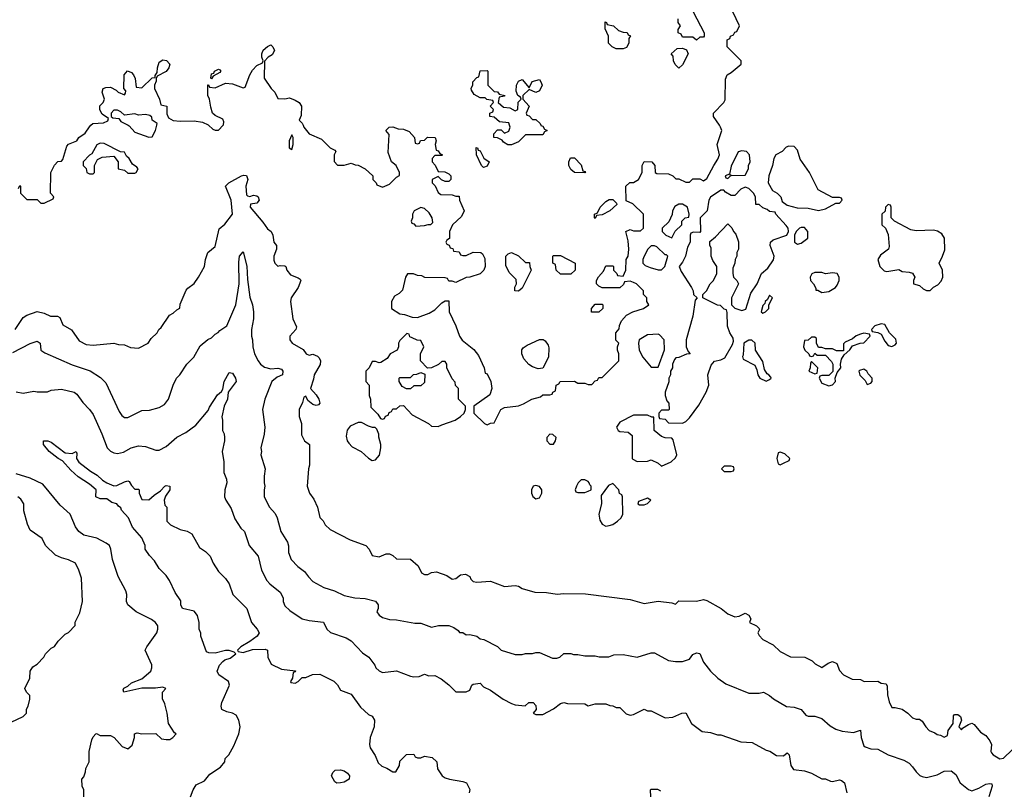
# Model space of a CAD drawing. Header units: inches. Extents: x 2348341 to 2479810, y 460419 to 613669.
# Tile 457 of 656: x 2432209 to 2437856, y 516187 to 520605. Entities that reach past the tile are written whole.
import ezdxf

# ---------------------------------------------------------------- set-up
doc = ezdxf.new("R2010")
doc.units = ezdxf.units.IN
doc.header["$MEASUREMENT"] = 0
doc.layers.add('C4531', color=7, linetype='Continuous')
doc.layers.add('C4532', color=7, linetype='Continuous')

msp = doc.modelspace()

# ---------------------------------------------------------------- linework, layer by layer
at = {"layer": 'C4531', "color": 2}
for points, elevation in [([(2432202, 519638), (2432210, 519654), (2432214, 519650), (2432214, 519610), (2432250, 519574), (2432310, 519574), (2432330, 519554), (2432350, 519554), (2432402, 519578), (2432406, 519590), (2432386, 519610), (2432388, 519730), (2432408.4, 519771.6), (2432427.3, 519792.7), (2432450, 519794), (2432456.4, 519803.6), (2432479, 519881), (2432489, 519891), (2432538, 519910), (2432548, 519930), (2432585.6, 519954.4), (2432610, 519992), (2432618, 520000)], 78), ([(2432831, 520000), (2432836.9, 519996.9), (2432870, 519961), (2432950, 519932), (2432970, 519934), (2432988.7, 519970), (2432995.7, 520000)], 78), ([(2433292.1, 520000), (2433316.9, 519976.9), (2433330, 519971.3), (2433350, 519971.3), (2433376.2, 520000)], 78), ([(2433834.8, 520000), (2433838.8, 519990), (2433870, 519950.8), (2433939.8, 519919.8), (2433990, 519871.3), (2434016.9, 519856.9), (2434022, 519850), (2434012, 519830), (2434012.7, 519792.7), (2434032, 519772), (2434070, 519771.3), (2434110, 519782), (2434132.7, 519772.7), (2434150, 519772), (2434191.1, 519751.1), (2434234, 519710), (2434234, 519690), (2434254, 519670), (2434258, 519658), (2434290, 519644.7), (2434330, 519662), (2434370, 519702), (2434387.3, 519712.7), (2434388, 519730), (2434368, 519770), (2434342, 519790), (2434323.1, 519843.1), (2434327.3, 519947.3), (2434309, 519970), (2434328, 519990), (2434350, 519991.3), (2434379.6, 519979.6), (2434410, 519978), (2434443.5, 519963.5), (2434474, 519930), (2434478, 519898), (2434490, 519894), (2434502, 519898), (2434507.3, 519912.7), (2434530, 519914), (2434548.4, 519931.6), (2434592, 519930), (2434598, 519910), (2434592, 519890), (2434598, 519858), (2434610, 519854), (2434618, 519838), (2434634, 519830), (2434630, 519826), (2434590, 519826), (2434574, 519810), (2434574, 519790), (2434591.6, 519771.6), (2434610, 519734), (2434647.3, 519732.7), (2434670, 519722), (2434682, 519710), (2434682, 519690), (2434670, 519678), (2434650, 519678), (2434627.3, 519687.3), (2434610, 519706), (2434574, 519690), (2434574, 519670), (2434592, 519652), (2434610, 519614), (2434623.6, 519603.6), (2434690, 519602), (2434710, 519594), (2434730, 519594), (2434732, 519570), (2434758, 519510), (2434743.6, 519476.4), (2434692, 519430), (2434674, 519390), (2434674, 519350), (2434658, 519342), (2434654, 519330), (2434658, 519318), (2434672.7, 519312.7), (2434678, 519298), (2434692.7, 519292.7), (2434698, 519278), (2434730, 519274), (2434738, 519258), (2434750, 519254), (2434770, 519254), (2434810, 519272), (2434854, 519270), (2434863.6, 519263.6), (2434876.9, 519236.9), (2434878, 519190), (2434870.9, 519169.1), (2434850.9, 519149.1), (2434790, 519128.7), (2434770, 519128), (2434710, 519098), (2434690, 519106), (2434670, 519106), (2434662, 519122), (2434650, 519126), (2434532.7, 519127.3), (2434516.4, 519136.4), (2434490, 519138), (2434467.3, 519147.3), (2434432.7, 519147.3), (2434422, 519130), (2434405.4, 519054.6), (2434385.4, 519034.6), (2434359.6, 519020.4), (2434342, 518990), (2434342, 518950), (2434390, 518918), (2434415.3, 518915.3), (2434459.6, 518899.6), (2434490, 518898), (2434558, 518922), (2434590, 518942), (2434630, 518982), (2434650, 518994), (2434670, 518994), (2434671.3, 518930), (2434711, 518850), (2434731.3, 518790), (2434747.1, 518767.1), (2434814.4, 518714.4), (2434839.8, 518679.8), (2434872, 518610), (2434878, 518578), (2434890, 518574), (2434911.3, 518530), (2434916, 518490), (2434905.4, 518454.6), (2434814, 518390), (2434814, 518350), (2434874, 518290), (2434890, 518282), (2434908.4, 518291.6), (2434930, 518294), (2434968, 518370), (2434990, 518382), (2435070, 518391.3), (2435098, 518402), (2435146, 518430), (2435196.4, 518443.6), (2435210, 518454), (2435250, 518454), (2435262, 518458), (2435266, 518470), (2435282, 518478), (2435286, 518510), (2435302, 518518), (2435308.4, 518531.6), (2435390, 518532), (2435410, 518522), (2435450, 518522), (2435470, 518514), (2435490, 518514), (2435510, 518534), (2435522, 518538), (2435530, 518554), (2435550, 518554), (2435646, 518650), (2435646, 518690), (2435638, 518710), (2435638, 518730), (2435646, 518750), (2435628.4, 518768.4), (2435628, 518810), (2435647.3, 518832.7), (2435648.4, 518851.6), (2435660.4, 518879.6), (2435689.1, 518910.9), (2435726, 518930), (2435786, 518950), (2435818, 518970), (2435806, 518990), (2435806, 519010), (2435786, 519030), (2435786, 519050), (2435746, 519090), (2435730, 519098), (2435710, 519106), (2435678, 519102), (2435672.7, 519087.3), (2435650, 519068), (2435550, 519068.7), (2435530, 519078), (2435518, 519090), (2435518, 519110), (2435528.7, 519131.3), (2435556.4, 519163.6), (2435570, 519194), (2435610, 519194), (2435614, 519190), (2435614, 519170), (2435634, 519150), (2435638, 519138), (2435670, 519134), (2435686, 519170), (2435688, 519230), (2435698, 519250), (2435702, 519290), (2435698, 519338), (2435686, 519390), (2435710, 519402), (2435730, 519394), (2435770, 519394), (2435786, 519410), (2435786, 519490), (2435726, 519550), (2435687.3, 519567.3), (2435686, 519650), (2435708.4, 519671.6), (2435730, 519672), (2435758, 519690), (2435778, 519730), (2435778, 519770), (2435790, 519792), (2435834, 519790), (2435852, 519770), (2435854, 519730), (2435863.6, 519723.6), (2435930, 519722), (2435954, 519710), (2435972.7, 519692.7), (2435990, 519692), (2436030, 519674), (2436050, 519674), (2436070, 519692), (2436110, 519692), (2436130, 519682), (2436150, 519694), (2436189, 519770), (2436213.6, 519806.4), (2436222, 519830), (2436208.7, 519890), (2436235.3, 519970), (2436228.7, 519990), (2436222, 520000)], 78), ([(2435197.3, 520000), (2435198, 519998), (2435210, 519994), (2435218, 519978), (2435234, 519970), (2435218, 519962), (2435210, 519946), (2435110, 519946), (2435070, 519906), (2435030, 519888), (2435008.4, 519888.4), (2434983.1, 519903.1), (2434975.3, 519915.3), (2434950, 519928), (2434928, 519930), (2434928.7, 519951.3), (2434950, 519974), (2434970, 519974), (2434990, 519954), (2435014.6, 519965.4), (2435022, 519990), (2435018.4, 520000)], 78), ([(2432182.7, 518830), (2432230, 518898), (2432250, 518911.3), (2432310, 518931.3), (2432350, 518922), (2432385.4, 518905.4), (2432425.4, 518905.4), (2432438.8, 518898.8), (2432456, 518856), (2432506.4, 518826.4), (2432550, 518764.7), (2432590, 518742.8), (2432630, 518738.8), (2432750, 518751.3), (2432776.4, 518743.6), (2432810, 518742), (2432845.4, 518725.4), (2432890, 518722), (2432946, 518750), (2432963.1, 518776.9), (2432998, 518810), (2433008, 518830), (2433020.4, 518839.6), (2433068.9, 518911.1), (2433090, 518922), (2433110, 518942), (2433128, 518952), (2433130, 518974), (2433164.7, 519055.3), (2433173.6, 519066.4), (2433210, 519092), (2433235.3, 519130), (2433268.7, 519190), (2433275.3, 519230), (2433288.7, 519270), (2433330, 519304.7), (2433353.2, 519406.8), (2433386.3, 519433.7), (2433429.2, 519490), (2433421.6, 519570), (2433389.2, 519650.8), (2433408, 519670), (2433482, 519710), (2433494.4, 519714.4), (2433510, 519711.3), (2433517.3, 519690), (2433506, 519650), (2433510, 519602), (2433515.3, 519595.3), (2433530, 519590.8), (2433550, 519599.1), (2433570, 519596.3), (2433577.3, 519590), (2433582, 519570), (2433570, 519553.2), (2433532.7, 519547.3), (2433531.3, 519530), (2433604.1, 519444.1), (2433630, 519406), (2433652, 519390), (2433661, 519370), (2433666, 519330), (2433682, 519310), (2433682, 519290), (2433666, 519250), (2433666.4, 519226.4), (2433672, 519210), (2433690, 519192), (2433704, 519196), (2433730, 519194.8), (2433736, 519190), (2433742, 519170), (2433762.8, 519142.8), (2433805.4, 519125.4), (2433818, 519118), (2433822, 519110), (2433806.8, 519070), (2433766.8, 519010), (2433762.8, 518990), (2433776, 518890), (2433796, 518844), (2433792, 518830), (2433758, 518790), (2433758, 518770), (2433772, 518750), (2433834.8, 518714.8), (2433852, 518690), (2433870, 518681), (2433890, 518686.8), (2433916.3, 518676.3), (2433927.5, 518667.5), (2433934, 518650), (2433932.5, 518627.5), (2433897.3, 518570), (2433895.2, 518544.8), (2433878, 518490), (2433910, 518454.8), (2433924, 518430), (2433930, 518406), (2433923.6, 518396.4), (2433910, 518394), (2433890, 518399), (2433861.2, 518421.2), (2433850, 518446), (2433838, 518442), (2433832, 518410), (2433811.3, 518370), (2433811.3, 518330), (2433824.7, 518290), (2433825.4, 518225.4), (2433842, 518190), (2433872, 518170), (2433871.6, 518051.6), (2433864.7, 518030), (2433858, 517930), (2433871.1, 517891.1), (2433895.3, 517855.3), (2433918, 517810), (2433931.1, 517751.1), (2433950, 517732), (2433962, 517710), (2433990, 517682), (2434103.6, 517623.6), (2434194, 517590), (2434214, 517570), (2434230, 517534), (2434270, 517524.7), (2434310, 517542), (2434330, 517542), (2434350, 517534), (2434370, 517514), (2434450, 517512), (2434494, 517474), (2434514.4, 517434.4), (2434530, 517424), (2434550, 517424), (2434570, 517436), (2434599.8, 517439.8), (2434658, 517418), (2434690, 517398), (2434710, 517402), (2434738, 517422), (2434765.4, 517425.4), (2434790, 517412), (2434796.9, 517396.9), (2434810, 517384.7), (2434830, 517381), (2434910, 517386), (2434990, 517356), (2435050, 517362), (2435070, 517358), (2435090, 517344.7), (2435163.5, 517323.5), (2435230, 517321), (2435290.9, 517310.9), (2435330, 517314.8), (2435453.7, 517313.7), (2435710, 517281), (2435790, 517258), (2435870, 517271), (2435950, 517262), (2435970, 517254), (2435990, 517274), (2436090, 517271), (2436130, 517281), (2436150, 517276), (2436231.3, 517230), (2436270, 517198), (2436310, 517182), (2436334.6, 517185.4), (2436370, 517202), (2436390, 517192), (2436402, 517170), (2436394, 517150), (2436434, 517130), (2436450, 517114), (2436451.6, 517108.4), (2436442, 517090), (2436450, 517074), (2436471.6, 517051.6), (2436530, 517022), (2436570, 516982), (2436630, 516952), (2436711.1, 516951.1), (2436754, 516930), (2436771.6, 516911.6), (2436810, 516892), (2436844.7, 516915.3), (2436870, 516924.7), (2436894.8, 516914.8), (2436910, 516874), (2436934, 516850), (2436983.6, 516823.6), (2437030, 516822), (2437051.6, 516811.6), (2437130, 516812), (2437150, 516802), (2437178, 516798), (2437183.6, 516783.6), (2437186, 516734), (2437194.4, 516694.4), (2437210, 516662), (2437230, 516662), (2437270, 516652), (2437302, 516630), (2437330, 516602), (2437350, 516594), (2437370, 516594), (2437383.6, 516583.6), (2437404.7, 516550), (2437424.7, 516530), (2437457.3, 516517.3), (2437470, 516506.8), (2437490, 516502.8), (2437510, 516491.3), (2437530, 516502), (2437534, 516530), (2437562, 516570), (2437565.1, 516614.9), (2437570, 516621), (2437590, 516621), (2437604.7, 516610), (2437611, 516589), (2437594, 516550), (2437610, 516534), (2437616.4, 516543.6), (2437650, 516564.7), (2437670, 516571.3), (2437683.6, 516563.6), (2437719.6, 516519.6), (2437750, 516502), (2437772, 516470), (2437782, 516450), (2437778, 516410), (2437782, 516402), (2437792, 516390), (2437830, 516367.3), (2437850, 516371.3), (2437900.7, 516419.3)], 74), ([(2432170, 518696.3), (2432270, 518748.4), (2432310, 518763), (2432327.3, 518750), (2432331.1, 518711.1), (2432354.4, 518694.4), (2432510, 518627.3), (2432612.8, 518592.8), (2432673.2, 518553.2), (2432704, 518524), (2432779.8, 518359.8), (2432795.3, 518335.3), (2432810, 518324.7), (2432830, 518324.7), (2432910, 518364.7), (2432953.6, 518366.4), (2433010, 518381), (2433040.2, 518399.8), (2433062, 518430), (2433088.7, 518510), (2433109, 518550), (2433128.7, 518570), (2433168, 518630), (2433208.9, 518671.1), (2433244.7, 518735.3), (2433289.1, 518770.9), (2433310, 518782), (2433330, 518802), (2433348.4, 518811.6), (2433356.4, 518823.6), (2433398, 518850), (2433449.4, 518970.6), (2433467.6, 519090), (2433465.6, 519214.4), (2433469.4, 519249.4), (2433490, 519274), (2433512, 519192), (2433516.4, 519116.4), (2433530, 519014), (2433544.7, 518970), (2433550.7, 518930.7), (2433551, 518890), (2433538, 518830), (2433538, 518790), (2433544.7, 518770), (2433546, 518730), (2433556, 518690), (2433576, 518650), (2433590.6, 518630.6), (2433613.4, 518613.4), (2433650, 518603.8), (2433690, 518607.7), (2433710, 518600.7), (2433719.1, 518590), (2433716.3, 518570), (2433685.1, 518554.9), (2433654.8, 518530), (2433616, 518430), (2433601, 518370), (2433616, 518270), (2433610.7, 518229.3), (2433591.3, 518150), (2433596, 518130), (2433591.3, 518110), (2433618, 518030), (2433611.1, 517988.9), (2433611, 517950), (2433616, 517930), (2433611, 517910), (2433611, 517870), (2433641, 517810), (2433673.7, 517773.7), (2433686, 517750), (2433706, 517670), (2433746, 517610), (2433750.9, 517589.1), (2433751, 517550), (2433766, 517510), (2433804.7, 517470), (2433842, 517442), (2433864.7, 517410), (2433890, 517384.7), (2433954, 517350), (2434014, 517330), (2434070, 517304.7), (2434131.1, 517291.1), (2434190, 517287.3), (2434250.7, 517270.7), (2434264.7, 517250), (2434264.7, 517230), (2434258, 517210), (2434271, 517191), (2434290, 517178), (2434330, 517166), (2434370, 517164.7), (2434474.6, 517145.4), (2434510, 517144.7), (2434570, 517122), (2434611.1, 517131.1), (2434671.1, 517131.1), (2434699.8, 517119.8), (2434723.6, 517103.6), (2434732, 517092), (2434750, 517091.3), (2434770, 517078), (2434790, 517081), (2434830, 517071), (2434850, 517056), (2434870.7, 517050.7), (2434950, 517011.3), (2434971.1, 516991.1), (2435050, 516964.7), (2435090, 516964.7), (2435109.1, 516970.9), (2435150, 516971.3), (2435170, 516978), (2435190, 516978), (2435265.4, 516945.4), (2435290, 516944.7), (2435306, 516950), (2435330, 516972), (2435370, 516972), (2435385.4, 516965.4), (2435410, 516966), (2435450, 516958), (2435510, 516958), (2435531.6, 516951.6), (2435588.4, 516951.6), (2435616.4, 516963.6), (2435670, 516964.7), (2435750, 516951.3), (2435830, 516976), (2435850, 516976), (2435930, 516932), (2435970, 516924.7), (2436010, 516924.7), (2436050, 516938), (2436070, 516966), (2436090, 516976), (2436110, 516971), (2436130, 516922), (2436170.9, 516870.9), (2436212, 516830), (2436258, 516798), (2436390, 516744.7), (2436450, 516744.7), (2436474, 516750), (2436510, 516731.3), (2436531.1, 516711.1), (2436606.8, 516666.8), (2436650, 516664), (2436690, 516650.8), (2436716.9, 516616.9), (2436730, 516611.3), (2436770, 516611.3), (2436810, 516598), (2436856.9, 516556.9), (2436890, 516538), (2436926.4, 516526.4), (2436990, 516518), (2437030, 516531), (2437034.8, 516490), (2437050, 516442), (2437056.9, 516436.9), (2437090, 516424.7), (2437130, 516422), (2437190, 516391.3), (2437279.8, 516359.8), (2437310, 516342), (2437330, 516322), (2437350, 516292), (2437371.1, 516271.1), (2437385.4, 516265.4), (2437410, 516261), (2437470, 516276), (2437510, 516296), (2437550, 516298), (2437576.9, 516276.9), (2437602, 516230), (2437651.1, 516191.1), (2437670, 516184.7), (2437710, 516199.1), (2437750, 516221.6), (2437770, 516226.8), (2437783.6, 516223.6), (2437786.8, 516210), (2437766.8, 516150)], 70), ([(2432190, 518471), (2432230, 518464.7), (2432290, 518476), (2432310, 518471), (2432368.9, 518471.1), (2432390, 518481), (2432450, 518486), (2432522, 518470), (2432538, 518458), (2432571.3, 518410), (2432610, 518371.3), (2432630, 518342), (2432681, 518230), (2432711, 518150), (2432730, 518131), (2432750, 518121), (2432770, 518118.8), (2432805.4, 518125.4), (2432849.4, 518150.6), (2432890, 518162.8), (2432930, 518158.8), (2432990, 518138), (2433010, 518138), (2433050, 518158), (2433110, 518211.3), (2433162, 518238), (2433220.2, 518279.8), (2433290, 518364.7), (2433297.2, 518382.8), (2433344.7, 518455.3), (2433366.6, 518473.4), (2433373.6, 518486.4), (2433382.9, 518530), (2433410, 518582), (2433430, 518578), (2433446.8, 518550), (2433451.3, 518530), (2433404.7, 518470), (2433400.7, 518430), (2433381.6, 518390), (2433367.9, 518327.9), (2433372, 518310), (2433372, 518250), (2433382, 518230), (2433384.7, 518210), (2433384.7, 518190), (2433371.3, 518130), (2433381, 518070), (2433381, 518010), (2433396, 517970), (2433398, 517950), (2433386, 517910), (2433384.7, 517870), (2433391.3, 517850), (2433422, 517802), (2433443.5, 517743.5), (2433478, 517690), (2433498, 517670), (2433526, 517590), (2433576, 517530), (2433596, 517450), (2433626, 517390), (2433644.7, 517370), (2433703.5, 517323.5), (2433721, 517290), (2433721, 517270), (2433730, 517244.7), (2433758, 517218), (2433830, 517171), (2433870, 517161), (2433950.7, 517150.7), (2433971.1, 517111.1), (2433991.1, 517091.1), (2434082, 517062), (2434110, 517044.7), (2434175.3, 516975.3), (2434212, 516950), (2434245.4, 516905.4), (2434252, 516890), (2434270, 516872), (2434290, 516862), (2434370, 516871.3), (2434450, 516841), (2434470, 516838), (2434500.4, 516839.6), (2434530, 516852), (2434556.4, 516843.6), (2434590, 516844.7), (2434625.4, 516825.4), (2434670, 516792), (2434710, 516752), (2434770, 516752), (2434790, 516762), (2434802, 516790), (2434810, 516796), (2434850, 516801), (2434870, 516781), (2434910, 516761), (2434982, 516710), (2435030, 516684.7), (2435050, 516678), (2435108.4, 516671.6), (2435129.3, 516690.7), (2435154, 516690), (2435170, 516674), (2435172, 516650), (2435154, 516630), (2435170, 516622), (2435210, 516622), (2435270, 516654.8), (2435310, 516684.7), (2435330, 516691.3), (2435350, 516684.7), (2435450, 516682), (2435470, 516672), (2435510, 516682), (2435570, 516682), (2435592.7, 516672.7), (2435611.6, 516671.6), (2435630, 516662), (2435650, 516662), (2435686.4, 516626.4), (2435710, 516618), (2435730, 516622), (2435790, 516652), (2435810, 516642), (2435830, 516642), (2435910, 516602), (2435954.6, 516605.4), (2436006, 516630), (2436030, 516631), (2436062, 516570), (2436123.6, 516523.6), (2436170, 516518), (2436210, 516504.7), (2436230, 516504.7), (2436345.4, 516465.4), (2436410, 516462), (2436490, 516418), (2436510.9, 516410.9), (2436550, 516386), (2436590, 516384.7), (2436610, 516402), (2436622, 516390), (2436632, 516330), (2436646.4, 516306.4), (2436710, 516298), (2436750, 516284.7), (2436810, 516252), (2436830, 516252), (2436859.6, 516239.6), (2436870, 516238), (2436910, 516247.3), (2436922.5, 516242.5), (2436938.8, 516230), (2436951.6, 516171.6)], 66), ([(2433189.3, 516150), (2433203.7, 516190), (2433221.7, 516218.3), (2433270, 516242), (2433300.1, 516279.9), (2433360.2, 516319.8), (2433386, 516350), (2433388, 516370), (2433409.2, 516390.8), (2433437.6, 516442.4), (2433466.6, 516510), (2433474, 516550), (2433466.6, 516590), (2433450, 516617.2), (2433430, 516629.2), (2433396.5, 516636.5), (2433368.7, 516650), (2433364, 516670), (2433368.7, 516690), (2433412, 516790), (2433406, 516810), (2433352.3, 516850), (2433341.2, 516870), (2433355.5, 516904.5), (2433374, 516926), (2433385.4, 516934.6), (2433415.6, 516944.4), (2433449, 516970), (2433439.5, 516979.5), (2433410, 516989.5), (2433390, 516989.4), (2433330, 516973.2), (2433294.6, 516974.6), (2433281.2, 516981.2), (2433248, 517070), (2433247.3, 517087.3), (2433238, 517110), (2433239, 517150), (2433228.7, 517190), (2433210, 517213.2), (2433144, 517230), (2433134, 517250), (2433132.7, 517272.7), (2433100.2, 517320.2), (2433068, 517390), (2433050, 517418), (2433010, 517458), (2432983.1, 517503.1), (2432953.6, 517533.6), (2432929.1, 517569.1), (2432928.7, 517590), (2432910, 517635.3), (2432856, 517696), (2432832.7, 517750), (2432794, 517794), (2432790, 517806), (2432775.3, 517815.3), (2432766, 517830), (2432738, 517838), (2432710, 517858), (2432670, 517858), (2432646, 517870), (2432648, 517910), (2432610, 517942), (2432545.2, 517985.2), (2432502, 518022), (2432455.1, 518075.1), (2432430, 518089), (2432379, 518130), (2432345.2, 518170), (2432346, 518190), (2432370, 518191), (2432390, 518182.8), (2432470, 518122.8), (2432510, 518118), (2432534, 518130), (2432538, 518118), (2432534.8, 518090), (2432547.9, 518067.9), (2432616.1, 518016.1), (2432653.5, 517993.5), (2432684.9, 517964.9), (2432710, 517950.6), (2432750, 517933.4), (2432766, 517934), (2432810, 517956), (2432830, 517962), (2432838, 517958), (2432850, 517934), (2432870, 517914), (2432890, 517914), (2432894, 517910), (2432894, 517890), (2432910, 517854), (2432950, 517852), (2432980.2, 517879.8), (2433016, 517904), (2433042, 517930), (2433050, 517934.8), (2433070.8, 517930.8), (2433071.3, 517910), (2433046.4, 517873.6), (2433038, 517850), (2433042, 517822), (2433054, 517810), (2433054, 517730), (2433074, 517710), (2433130, 517682), (2433170, 517672), (2433196.9, 517656.9), (2433239.6, 517579.6), (2433275.3, 517555.3), (2433302, 517530), (2433318, 517490), (2433350, 517442), (2433390, 517402), (2433411.3, 517370), (2433431.3, 517310), (2433512, 517230), (2433538, 517150), (2433571.3, 517110), (2433582, 517090), (2433571, 517070), (2433530, 517039.3), (2433477.3, 517010), (2433458, 516990), (2433462.8, 516982.8), (2433490, 516978), (2433544.8, 516995.2), (2433616.8, 516996.8), (2433631.3, 516990), (2433632, 516950), (2433652, 516910), (2433710, 516881), (2433791.1, 516871.1), (2433790, 516866), (2433778, 516862), (2433774, 516830), (2433762, 516810), (2433764.7, 516804.7), (2433790, 516802), (2433806, 516810), (2433830, 516834), (2433850, 516834), (2433888.4, 516851.6), (2433930, 516852), (2434010, 516812), (2434031.1, 516791.1), (2434050, 516762), (2434110, 516738), (2434163.5, 516663.5), (2434210, 516622), (2434230, 516612), (2434244.7, 516590), (2434242.8, 516550), (2434218.8, 516490), (2434214.8, 516450), (2434218.8, 516430), (2434247.5, 516387.5), (2434264.9, 516344.9), (2434285.2, 516325.2), (2434314.4, 516314.4), (2434350, 516292), (2434367.3, 516292.7), (2434388, 516330), (2434390, 516354), (2434428.4, 516391.6), (2434470, 516394), (2434478, 516378), (2434490, 516374), (2434510, 516374), (2434530, 516382), (2434575.3, 516375.3), (2434602, 516350), (2434604.7, 516310), (2434632, 516270), (2434650, 516258), (2434674, 516250), (2434750, 516238), (2434772, 516230), (2434790.9, 516190.9), (2434786.8, 516173.2)], 62), ([(2432578, 516150), (2432578, 516190), (2432568, 516210), (2432566, 516250), (2432576.4, 516263.6), (2432587.3, 516292.7), (2432588.4, 516311.6), (2432608, 516350), (2432608.7, 516410), (2432623.1, 516476.9), (2432630, 516494), (2432646, 516510), (2432650, 516512), (2432670, 516502), (2432730, 516502), (2432752, 516490), (2432798, 516438), (2432830, 516424.7), (2432853.6, 516446.4), (2432868.7, 516490), (2432868.7, 516510), (2432883.1, 516516.9), (2432910, 516511.3), (2432990, 516512), (2433022.8, 516482.8), (2433050, 516478), (2433070, 516478), (2433088, 516490), (2433106, 516510), (2433096.4, 516516.4), (2433062, 516570), (2433055.3, 516630), (2433042, 516682), (2433028.7, 516711.3), (2433028, 516750), (2433048, 516770), (2433030, 516779), (2432987.7, 516772.3), (2432910, 516772.7), (2432806, 516750), (2432803.1, 516763.1), (2432807.2, 516772.8), (2432830, 516784.7), (2432850, 516802.8), (2432910, 516826.8), (2432962, 516870), (2432968, 516890), (2432967.3, 516907.3), (2432928.7, 516990), (2432938, 517010), (2432995.3, 517090), (2433002, 517110), (2433002, 517130), (2432989.1, 517149.1), (2432965.6, 517165.6), (2432878, 517210), (2432828.7, 517250), (2432822, 517270), (2432824, 517310), (2432819, 517330), (2432773.6, 517413.6), (2432741.2, 517510), (2432732.7, 517570), (2432724, 517590), (2432704.8, 517604.8), (2432651.7, 517631.7), (2432578, 517650), (2432548.7, 517670), (2432530, 517698), (2432499, 517770), (2432442, 517822), (2432342, 517942), (2432270, 517977), (2432190, 518000.9)], 66), ([(2432161.5, 516578.5), (2432228.7, 516610), (2432248, 516630), (2432248.4, 516651.6), (2432258, 516670), (2432268, 516710), (2432268, 516730), (2432248, 516750), (2432238, 516770), (2432268, 516830), (2432268.7, 516870), (2432285.6, 516894.4), (2432309.1, 516910.9), (2432348, 516950), (2432358, 516970), (2432390, 517002), (2432410, 517012), (2432430, 517042), (2432470, 517082), (2432488.4, 517091.6), (2432527.3, 517132.7), (2432528.4, 517151.6), (2432554.6, 517205.4), (2432568.7, 517270), (2432563.1, 517403.1), (2432548.7, 517450), (2432528.7, 517488.7), (2432490, 517508.7), (2432450, 517519), (2432414.6, 517534.6), (2432358, 517590), (2432338, 517630), (2432270, 517678), (2432253.6, 517713.6), (2432234, 517790), (2432233.2, 517830), (2432216.5, 517856.5), (2432198, 517870)], 70), ([(2435828, 516150), (2435826, 516190), (2435830, 516194), (2435867.3, 516192.7), (2435883.6, 516183.6)], 62)]:
    msp.add_lwpolyline(points, dxfattribs=dict(at, elevation=elevation))
for points, elevation in [([(2432670, 519898), (2432651.6, 519888.4), (2432623.6, 519836.4), (2432610, 519828), (2432574, 519790), (2432574, 519770), (2432591.6, 519751.6), (2432594, 519730), (2432610, 519722), (2432630, 519722), (2432638, 519730), (2432638, 519770), (2432656.4, 519803.6), (2432682, 519818), (2432750, 519822), (2432774, 519790), (2432774, 519750), (2432810, 519742), (2432830, 519724.7), (2432870, 519726), (2432878, 519730), (2432888, 519750), (2432880.4, 519760.4), (2432856.4, 519776.4), (2432838, 519810), (2432822, 519822), (2432810, 519846), (2432788.4, 519848.4), (2432694.6, 519894.6)], 78), ([(2433770, 519946), (2433754, 519910), (2433754, 519870), (2433770, 519862), (2433778, 519890), (2433778, 519930)], 78), ([(2434870, 519758), (2434858, 519770), (2434828, 519830), (2434827.3, 519872.7), (2434834, 519870), (2434838, 519858), (2434850, 519854), (2434871.6, 519811.6), (2434902, 519790), (2434890, 519766)], 78), ([(2436350, 519854), (2436330, 519848), (2436290, 519766), (2436279.6, 519720.4), (2436254, 519710), (2436258, 519698), (2436270, 519694), (2436286, 519710), (2436282, 519718), (2436292.7, 519712.7), (2436370, 519714), (2436388, 519750), (2436388, 519770), (2436398, 519790), (2436395.3, 519830), (2436378, 519850)], 78), ([(2436619.6, 519880.4), (2436605.4, 519874.6), (2436582, 519850), (2436544.7, 519830), (2436534.8, 519810), (2436526.8, 519770), (2436506, 519710), (2436502, 519670), (2436525.4, 519625.4), (2436554, 519610), (2436574, 519590), (2436582, 519562), (2436610, 519542), (2436667.1, 519527.1), (2436730, 519524.9), (2436790, 519510.8), (2436830, 519521), (2436890, 519554), (2436910, 519554), (2436926, 519570), (2436922, 519582), (2436910, 519586), (2436870, 519586), (2436788, 519630), (2436739, 519730), (2436685.6, 519805.6), (2436670, 519858), (2436650, 519878)], 78), ([(2435450, 519728), (2435390, 519728.7), (2435370, 519746), (2435358, 519770), (2435358, 519790), (2435367.3, 519812.7), (2435390, 519814), (2435430, 519774), (2435438, 519738), (2435450, 519734), (2435454, 519730)], 78), ([(2436370, 519646), (2436345.4, 519634.6), (2436310, 519598), (2436290, 519598), (2436256.4, 519616.4), (2436247.3, 519627.3), (2436230, 519628), (2436170, 519588), (2436161, 519570), (2436152, 519510), (2436112, 519470), (2436114, 519390), (2436110, 519386), (2436072.7, 519387.3), (2436058, 519382), (2436054, 519370), (2436054, 519330), (2436038, 519302), (2436026.8, 519250), (2436010, 519215.3), (2435991.3, 519190), (2436002, 519162), (2436062, 519070), (2436072, 519050), (2436074, 519030), (2436094, 519010), (2436083.6, 518996.4), (2436070, 518906), (2436031, 518770), (2436032, 518730), (2436042, 518702), (2436054, 518690), (2436032.7, 518687.3), (2435990, 518668), (2435972.7, 518667.3), (2435963.6, 518656.4), (2435952, 518630), (2435952, 518610), (2435942, 518590), (2435942, 518570), (2435932, 518550), (2435931.1, 518528.9), (2435911.3, 518470), (2435911.3, 518450), (2435921, 518421), (2435932.7, 518407.3), (2435934, 518370), (2435930, 518366), (2435890, 518366), (2435874, 518350), (2435874, 518330), (2435878, 518318), (2435910, 518314), (2435930, 518294), (2436010, 518292), (2436030, 518302), (2436050, 518322), (2436104.8, 518395.2), (2436146, 518470), (2436161.2, 518510), (2436156, 518570), (2436175.5, 518624.5), (2436193.2, 518646.8), (2436230, 518654.8), (2436252.7, 518667.3), (2436297.5, 518742.5), (2436303.1, 518763.1), (2436300.2, 518780.2), (2436282, 518810), (2436268.9, 518848.9), (2436267.3, 518927.3), (2436262, 518942), (2436250, 518946), (2436227.3, 518967.3), (2436210, 518968), (2436126, 519010), (2436126, 519030), (2436148.4, 519051.6), (2436168, 519090), (2436188, 519110), (2436208, 519150), (2436208, 519190), (2436184.7, 519224.7), (2436175.3, 519250), (2436175.3, 519295.3), (2436167.3, 519312.7), (2436167.3, 519332.7), (2436200.4, 519359.6), (2436270, 519434), (2436292.7, 519412.7), (2436302, 519390), (2436316, 519376), (2436331.1, 519331.1), (2436331.3, 519290), (2436322, 519270), (2436322, 519250), (2436312, 519230), (2436311.1, 519208.9), (2436299.6, 519180.4), (2436298, 519150), (2436302, 519130), (2436322, 519110), (2436332, 519090), (2436292, 519010), (2436292, 518970), (2436310, 518952), (2436350, 518938), (2436373.6, 518946.4), (2436402, 519038), (2436438, 519090), (2436464, 519150), (2436498.7, 519181.3), (2436532.3, 519227.7), (2436535.1, 519250), (2436512.7, 519310), (2436514, 519330), (2436530, 519342.8), (2436608, 519370), (2436618, 519390), (2436615.3, 519410), (2436605.6, 519425.6), (2436546, 519490), (2436542, 519502), (2436510, 519506), (2436496.4, 519516.4), (2436470, 519526), (2436450, 519546), (2436430, 519546), (2436428, 519590), (2436418, 519610), (2436390, 519638)], 78), ([(2435510, 519466), (2435506, 519470), (2435506, 519490), (2435522, 519498), (2435538, 519530), (2435570, 519562), (2435590, 519574), (2435610, 519574), (2435632.7, 519552.7), (2435634, 519546), (2435594, 519510), (2435550, 519486), (2435518, 519482)], 78), ([(2434510, 519528.7), (2434472, 519510), (2434462, 519490), (2434462, 519470), (2434454, 519450), (2434458, 519438), (2434470, 519434), (2434482, 519422), (2434530, 519424.7), (2434552, 519432), (2434568, 519432), (2434578, 519442), (2434575.3, 519470), (2434557.5, 519497.5), (2434530, 519522)], 78), ([(2436010, 519548), (2435990, 519548), (2435965.4, 519534.6), (2435952, 519510), (2435951.6, 519488.4), (2435932.7, 519447.3), (2435894, 519410), (2435894, 519390), (2435914, 519370), (2435950, 519354), (2435967.3, 519392.7), (2436006, 519430), (2436006, 519450), (2436026, 519470), (2436046, 519474), (2436048, 519490), (2436038, 519530)], 78), ([(2437190, 519546), (2437174, 519530), (2437172.7, 519507.3), (2437154, 519490), (2437154, 519430), (2437174, 519410), (2437190, 519374), (2437195.3, 519304.7), (2437190.8, 519289.2), (2437144.9, 519255.1), (2437131, 519230), (2437141, 519190), (2437166, 519166), (2437182, 519162), (2437250, 519174), (2437270, 519162), (2437310, 519158), (2437330, 519151.3), (2437342, 519130), (2437334, 519110), (2437334, 519090), (2437370, 519082), (2437390, 519062), (2437410, 519052), (2437430, 519052), (2437450, 519072), (2437474.6, 519085.4), (2437493.6, 519106.4), (2437504, 519130), (2437502, 519170), (2437482, 519210), (2437502, 519250), (2437513.6, 519286.4), (2437512.9, 519352.9), (2437498, 519378), (2437472.7, 519392.7), (2437450, 519398), (2437350, 519395.1), (2437320.1, 519400.1), (2437226, 519450), (2437206, 519470), (2437206, 519530), (2437202, 519542)], 78), ([(2436690, 519414), (2436682, 519410), (2436662, 519390), (2436652, 519370), (2436652, 519330), (2436670, 519318), (2436690, 519324.7), (2436728, 519352), (2436728.7, 519390), (2436710, 519413.2)], 78), ([(2435850, 519308.7), (2435830, 519308), (2435811, 519289), (2435791.3, 519250), (2435782, 519230), (2435782, 519210), (2435796.9, 519196.9), (2435825.4, 519185.4), (2435870, 519172), (2435890, 519172), (2435908.9, 519191.1), (2435926, 519250), (2435918, 519258), (2435910, 519258), (2435863.1, 519303.1)], 78), ([(2435070, 519048), (2435048.7, 519050), (2435048.9, 519071.1), (2435058, 519090), (2435056.4, 519116.4), (2435016.4, 519156.4), (2434996.4, 519196.4), (2434998, 519250), (2435010, 519262), (2435029.1, 519270.9), (2435070, 519252), (2435110, 519214), (2435132.7, 519212.7), (2435134, 519190), (2435142, 519170), (2435090, 519066)], 78), ([(2435310, 519146), (2435286, 519170), (2435282, 519202), (2435266, 519210), (2435266, 519250), (2435270, 519254), (2435310, 519254), (2435394, 519210), (2435394, 519170), (2435370, 519146)], 78), ([(2436810, 519155.3), (2436770, 519155.3), (2436751.6, 519148.4), (2436742, 519130), (2436744.7, 519110), (2436762, 519090), (2436774, 519066), (2436774, 519054), (2436786, 519054), (2436810, 519042), (2436850, 519046), (2436888, 519070), (2436896.5, 519083.5), (2436908.7, 519110), (2436908.7, 519130), (2436898, 519150), (2436870, 519154), (2436830, 519148.7)], 78), ([(2436510, 519026), (2436498, 519002), (2436484.7, 518990), (2436482, 518978), (2436470, 518966), (2436462, 518930), (2436470, 518922), (2436486, 518930), (2436506, 518950), (2436506, 518970), (2436526, 519010)], 78), ([(2435530, 518928), (2435488.4, 518928.4), (2435488, 518950), (2435510, 518974), (2435550, 518974), (2435554, 518970), (2435554, 518950)], 78), ([(2437150, 518862), (2437114, 518850), (2437094, 518830), (2437098, 518818), (2437130, 518812), (2437150, 518802), (2437170, 518762), (2437190, 518738), (2437210, 518732), (2437230, 518742), (2437238, 518750), (2437233.6, 518773.6), (2437198, 518810), (2437170, 518858)], 78), ([(2434430, 518806), (2434390, 518766), (2434382, 518750), (2434382, 518730), (2434374, 518710), (2434334, 518690), (2434316.9, 518663.1), (2434279.6, 518640.4), (2434270, 518638), (2434250, 518646), (2434230, 518646), (2434214, 518610), (2434194, 518590), (2434194, 518530), (2434214, 518510), (2434214, 518450), (2434222, 518430), (2434223.6, 518383.6), (2434263.6, 518343.6), (2434278, 518318), (2434290, 518314), (2434302, 518318), (2434307.3, 518332.7), (2434322, 518338), (2434327.3, 518352.7), (2434342, 518358), (2434350, 518374), (2434370, 518374), (2434388.4, 518391.6), (2434410, 518394), (2434459.6, 518339.6), (2434554, 518290), (2434570, 518274), (2434610, 518272), (2434630, 518282), (2434706, 518310), (2434738, 518330), (2434758, 518350), (2434766, 518370), (2434766, 518390), (2434726, 518430), (2434726, 518490), (2434708.4, 518508.4), (2434707.3, 518527.3), (2434690, 518546), (2434658, 518610), (2434658, 518630), (2434650, 518646), (2434630, 518646), (2434611.6, 518628.4), (2434571.6, 518608.4), (2434547.3, 518607.3), (2434508, 518650), (2434508, 518690), (2434526, 518730), (2434510, 518766), (2434488.4, 518768.4), (2434460.4, 518780.4), (2434447.3, 518787.3), (2434442, 518802)], 78), ([(2435183.1, 518603.1), (2435150, 518615.3), (2435129.1, 518629.1), (2435100.2, 518660.2), (2435088, 518690), (2435088.4, 518711.6), (2435096.4, 518723.6), (2435120.4, 518739.6), (2435190, 518771.3), (2435211.3, 518771.3), (2435223.6, 518763.6), (2435239.6, 518739.6), (2435243.6, 518723.6), (2435242, 518670), (2435210, 518608)], 78), ([(2435870, 518802), (2435810, 518798), (2435762, 518770), (2435758, 518750), (2435762, 518710), (2435782, 518670), (2435830, 518614), (2435870, 518614), (2435907.3, 518712.7), (2435906, 518770), (2435879, 518799)], 78), ([(2436390, 518768), (2436362, 518750), (2436358, 518682), (2436354, 518674), (2436358, 518658), (2436424.7, 518624.7), (2436436.9, 518596.9), (2436442, 518570), (2436454, 518550), (2436490, 518532), (2436510, 518542), (2436518, 518550), (2436516.4, 518556.4), (2436506, 518570), (2436495.3, 518575.3), (2436480.2, 518600.2), (2436470, 518646), (2436428, 518710), (2436426, 518750), (2436407.3, 518767.3)], 78), ([(2437050, 518808), (2437030, 518802), (2437006.4, 518793.6), (2436985.4, 518774.6), (2436943.6, 518756.4), (2436932.7, 518747.3), (2436934, 518706), (2436892.7, 518707.3), (2436870, 518718), (2436830, 518718), (2436810, 518726), (2436790, 518726), (2436778, 518750), (2436778, 518778), (2436770, 518786), (2436750, 518786), (2436731.6, 518768.4), (2436710, 518766), (2436704.7, 518730), (2436712, 518710), (2436734, 518690), (2436738, 518678), (2436750, 518674), (2436762, 518678), (2436770, 518694), (2436782, 518682), (2436830, 518682), (2436865.4, 518645.4), (2436872, 518630), (2436872.7, 518587.3), (2436850, 518566), (2436810, 518566), (2436798, 518562), (2436794, 518550), (2436810, 518522), (2436850, 518506), (2436870, 518512), (2436888, 518530), (2436886, 518550), (2436898, 518582), (2436918, 518610), (2436915.3, 518630), (2436921.2, 518658.8), (2436936.4, 518683.6), (2436970, 518712), (2436984.7, 518735.3), (2437028.7, 518751.3), (2437050, 518752), (2437086, 518790), (2437082, 518802)], 78), ([(2436750, 518646), (2436743.6, 518636.4), (2436742, 518610), (2436734, 518590), (2436770, 518574), (2436782, 518578), (2436786, 518610)], 78), ([(2437050, 518602), (2437025.4, 518594.6), (2437022, 518590), (2437026.4, 518566.4), (2437056.9, 518536.9), (2437070, 518514), (2437090, 518522), (2437098, 518530), (2437098, 518550), (2437074.6, 518574.6), (2437068, 518590)], 78), ([(2434450, 518488), (2434428.4, 518488.4), (2434403.1, 518503.1), (2434386, 518530), (2434386, 518550), (2434390, 518554), (2434450, 518554), (2434468.4, 518571.6), (2434487.3, 518572.7), (2434510, 518582), (2434532.7, 518572.7), (2434530, 518526), (2434510, 518506), (2434470, 518506)], 78), ([(2435810, 518338), (2435730, 518338), (2435650, 518298), (2435632, 518270), (2435642, 518250), (2435650, 518244.7), (2435699.6, 518239.6), (2435722, 518222), (2435722, 518090), (2435725.4, 518085.4), (2435750, 518072), (2435810, 518074), (2435830, 518082), (2435870, 518062), (2435890, 518044.7), (2435946, 518070), (2435970, 518094), (2435978, 518110), (2435956.4, 518196.4), (2435950, 518206), (2435911.6, 518208.4), (2435890, 518215.3), (2435848, 518250), (2435846, 518326), (2435834, 518326)], 78), ([(2434170, 518295.3), (2434150, 518295.3), (2434104.5, 518275.5), (2434087.3, 518252.7), (2434082.5, 518217.5), (2434088, 518190), (2434096.7, 518176.7), (2434116.7, 518156.7), (2434167.7, 518130), (2434210, 518090.6), (2434230, 518078.8), (2434250, 518081), (2434272.3, 518107.7), (2434281.2, 518150), (2434281.2, 518170), (2434268.7, 518211.3), (2434268.7, 518228.7), (2434258, 518258), (2434248, 518268), (2434232, 518268), (2434210, 518275.3)], 78), ([(2435250, 518228), (2435232, 518210), (2435232, 518190), (2435250, 518172), (2435270, 518172), (2435282, 518190), (2435286, 518210), (2435267.3, 518227.3)], 78), ([(2436570, 518126), (2436558, 518122), (2436552, 518090), (2436558, 518058), (2436570, 518054), (2436590, 518062), (2436622, 518078), (2436626, 518090), (2436596.4, 518116.4)], 78), ([(2436290, 518046), (2436250, 518046), (2436234, 518030), (2436250, 518014), (2436290, 518014), (2436302, 518018), (2436306, 518030), (2436302, 518042)], 78), ([(2435170, 517934), (2435154, 517930), (2435144.7, 517910), (2435144.7, 517890), (2435151.1, 517871.1), (2435170, 517858), (2435190, 517864.7), (2435204, 517890), (2435204, 517910), (2435190, 517928.7)], 78), ([(2435450, 517968), (2435430, 517968), (2435412, 517950), (2435402, 517930), (2435394, 517910), (2435398, 517898), (2435410, 517894), (2435450, 517894), (2435470, 517902), (2435486, 517910), (2435486, 517930), (2435478, 517938), (2435475.3, 517950), (2435470, 517958)], 78), ([(2435610, 517946), (2435585.4, 517934.6), (2435543.6, 517876.4), (2435546, 517830), (2435531, 517770), (2435536, 517736), (2435550, 517712), (2435570, 517701), (2435590, 517704.7), (2435610, 517711.3), (2435638, 517730), (2435658, 517750), (2435668, 517770), (2435666, 517870), (2435662, 517882), (2435648.4, 517888.4), (2435646, 517910)], 78), ([(2435810, 517862), (2435758, 517842), (2435754, 517830), (2435763.6, 517823.6), (2435790, 517824.7), (2435810, 517832), (2435828, 517850)], 78), ([(2434028, 516228), (2434016.4, 516236.4), (2433998, 516270), (2434006, 516290), (2434018, 516302), (2434050, 516304.7), (2434070, 516298), (2434090, 516284.7), (2434101, 516270), (2434098, 516250), (2434070, 516234), (2434050, 516229.2)], 58)]:
    msp.add_lwpolyline(points, close=True, dxfattribs=dict(at, elevation=elevation))
at = {"layer": 'C4532', "color": 2, "elevation": 78}
for points in [[(2436072, 520650), (2436134, 520530), (2436134, 520510), (2436130, 520506), (2436110, 520506), (2436090, 520488), (2436070, 520506), (2436010, 520506), (2436002, 520522), (2435986, 520530), (2435986, 520550), (2435998, 520570), (2435986, 520590), (2435986, 520610)], [(2436222, 520000), (2436188.7, 520050), (2436188.7, 520070), (2436248, 520130), (2436254.6, 520145.4), (2436256.4, 520263.6), (2436266, 520290), (2436290, 520302), (2436346, 520350), (2436346, 520370), (2436266, 520450), (2436266, 520490), (2436282, 520498), (2436286, 520510), (2436302, 520518), (2436310, 520534), (2436322, 520538), (2436338, 520570), (2436298, 520650)], [(2433376.2, 520000), (2433378, 520002), (2433380.4, 520020.4), (2433374.6, 520034.6), (2433330, 520055.3), (2433315.3, 520070), (2433304.7, 520104.7), (2433298, 520150), (2433288.7, 520171.3), (2433288.4, 520231.6), (2433292.7, 520232.7), (2433298, 520218), (2433330, 520214), (2433390, 520242), (2433430, 520238), (2433490, 520214), (2433502, 520218), (2433528.7, 520290), (2433544, 520316), (2433570, 520342), (2433602, 520358), (2433606, 520370), (2433598, 520390), (2433598, 520410), (2433606, 520430), (2433630, 520452), (2433650, 520462), (2433662, 520450), (2433670.9, 520429.1), (2433656.9, 520403.1), (2433634, 520390), (2433612.7, 520367.3), (2433611.3, 520270), (2433652, 520210), (2433672, 520190), (2433690, 520154), (2433730, 520152), (2433756.9, 520156.9), (2433790, 520144.7), (2433812, 520130), (2433824.7, 520110), (2433823.6, 520056.4), (2433812, 520030), (2433830, 520012), (2433834.8, 520000)], [(2432618, 520000), (2432628, 520010), (2432690, 520014), (2432714.6, 520025.4), (2432718, 520038), (2432683.1, 520063.1), (2432669.1, 520089.1), (2432669.2, 520110.8), (2432688, 520130), (2432695.3, 520150), (2432682, 520190), (2432688, 520210), (2432703.1, 520216.9), (2432730, 520218), (2432762, 520202), (2432774, 520190), (2432810, 520174), (2432816.4, 520183.6), (2432818, 520198), (2432806, 520210), (2432808, 520290), (2432828.4, 520311.6), (2432850, 520302), (2432862, 520290), (2432872, 520268), (2432878, 520218), (2432910, 520214), (2432968.9, 520271.1), (2432986, 520274), (2432986, 520286), (2432998, 520302), (2432999, 520330), (2433010, 520362), (2433030, 520376), (2433050.9, 520370.9), (2433071.3, 520350), (2433064.7, 520330), (2433050, 520308.7), (2432998, 520282), (2432992, 520268), (2432992, 520252), (2432982, 520230), (2432982, 520210), (2433012, 520150), (2433018, 520118), (2433054, 520110), (2433054, 520066), (2433062.8, 520042.8), (2433090, 520027.3), (2433130, 520022.8), (2433210, 520024.7), (2433256.9, 520016.9), (2433290, 520002), (2433292.1, 520000)], [(2435018.4, 520000), (2435013.6, 520013.6), (2434960.4, 520020.4), (2434930, 520046), (2434906, 520050), (2434906, 520070), (2434922, 520078), (2434926, 520090), (2434908, 520110), (2434926, 520130), (2434922, 520142), (2434888.4, 520148.4), (2434878, 520158), (2434850, 520158), (2434816.4, 520176.4), (2434800.4, 520200.4), (2434798, 520210), (2434807.3, 520232.7), (2434808, 520250), (2434830, 520274), (2434842, 520278), (2434850, 520312), (2434890, 520314), (2434894, 520310), (2434894, 520230), (2434930, 520194), (2434950, 520192), (2434958, 520178), (2434992, 520170), (2434990, 520166), (2434958, 520162), (2434954, 520130), (2434983.6, 520103.6), (2435019.6, 520099.6), (2435050, 520082), (2435066, 520090), (2435068.4, 520131.6), (2435086, 520150), (2435082, 520162), (2435066, 520170), (2435056.4, 520196.4), (2435059, 520230), (2435070, 520252), (2435090, 520262), (2435130, 520214), (2435149, 520251), (2435190, 520262), (2435198, 520250), (2435204.7, 520230), (2435190, 520198), (2435170, 520188.7), (2435130, 520206), (2435094, 520170), (2435094, 520150), (2435131.3, 520110), (2435114, 520070), (2435118, 520058), (2435130, 520054), (2435150, 520034), (2435170, 520034), (2435194, 520010), (2435197.3, 520000)], [(2432995.7, 520000), (2432998, 520010), (2432968.9, 520028.9), (2432967.3, 520047.3), (2432956.4, 520056.4), (2432930, 520062), (2432890, 520058), (2432870, 520066), (2432810, 520058), (2432790, 520078), (2432770, 520086), (2432750, 520086), (2432734, 520070), (2432734, 520050), (2432743.6, 520043.6), (2432778, 520038), (2432790, 520022), (2432831, 520000)]]:
    msp.add_lwpolyline(points, dxfattribs=at)
for points in [[(2435630, 520438), (2435606, 520450), (2435586, 520470), (2435586, 520510), (2435567.3, 520552.7), (2435567.3, 520592.7), (2435574, 520590), (2435578, 520578), (2435614, 520570), (2435643.6, 520543.6), (2435670, 520534), (2435692.7, 520532.7), (2435698, 520518), (2435712, 520512), (2435702, 520498), (2435702, 520470), (2435690, 520446), (2435670, 520438)], [(2435990, 520328), (2435968.4, 520348.4), (2435958, 520370), (2435956.4, 520396.4), (2435946, 520410), (2435980.4, 520439.6), (2436010, 520442), (2436032.7, 520432.7), (2436042, 520410), (2436010, 520346)], [(2433310, 520266), (2433306, 520270), (2433310, 520294), (2433322, 520298), (2433326, 520310), (2433350, 520322), (2433358, 520318), (2433362, 520310), (2433356.9, 520303.1), (2433318, 520282)]]:
    msp.add_lwpolyline(points, close=True, dxfattribs=at)

doc.saveas('drawing.dxf')
